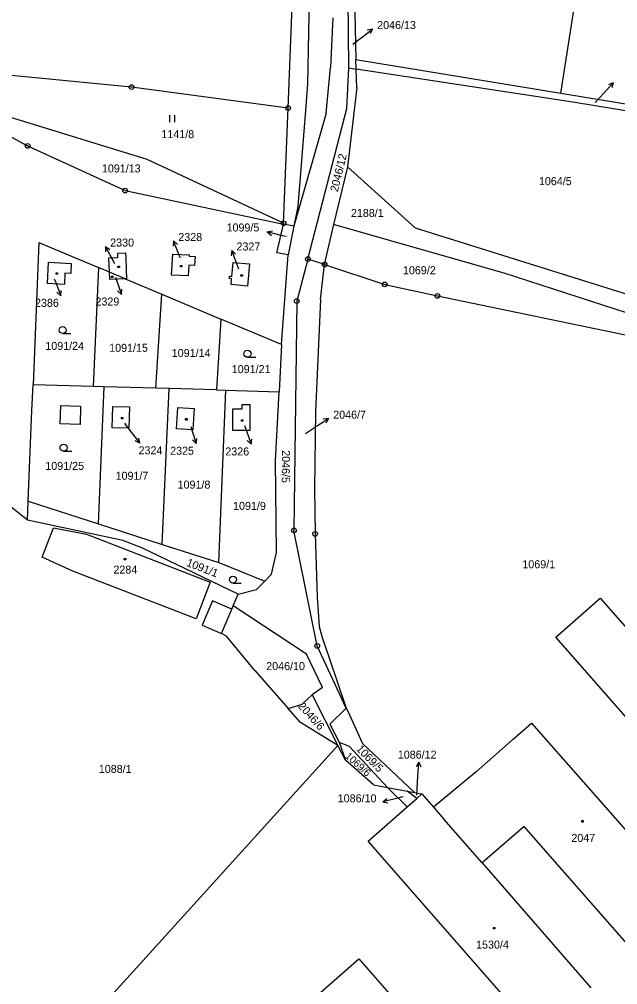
# Model space of a CAD drawing. Extents: x -795483 to -789093, y -1112258 to -1108741.
# Drawn here: x -792725.2 to -792598.2, y -1109355.1 to -1109150.1 of the extents above; entities that cross this region are included whole.
import ezdxf

# ---------------------------------------------------------------- set-up
doc = ezdxf.new("R2010")
doc.units = 0
for name, color, linetype in [('Komunikace', 7, 'Continuous'), ('Vrstva 1', 7, 'Continuous'), ('Vrstva 14', 7, 'Continuous'), ('Vrstva 15', 7, 'Continuous'), ('Vrstva 16', 7, 'Continuous'), ('Vrstva 2', 7, 'Continuous'), ('Vrstva 23', 7, 'Continuous'), ('Vrstva 25', 7, 'Continuous'), ('Vrstva 28', 7, 'Continuous')]:
    doc.layers.add(name, color=color, linetype=linetype)

msp = doc.modelspace()

# ---------------------------------------------------------------- linework, layer by layer
at = {"layer": 'Komunikace'}
for p, q in [((-792654.44, -1109155.46), (-792652.65, -1109154.06)), ((-792603.03, -1109167.83), (-792601.21, -1109165.86)), ((-792668.72, -1109196.28), (-792669.68, -1109196.03)), ((-792704.97, -1109202.03), (-792705.51, -1109201.03)), ((-792691.07, -1109200.79), (-792691.38, -1109200)), ((-792678.64, -1109203.17), (-792679.07, -1109202.03)), ((-792717.8, -1109205.24), (-792717.5, -1109206.03)), ((-792704.83, -1109204.97), (-792704.56, -1109205.73)), ((-792702.9, -1109235.98), (-792701.48, -1109237.78)), ((-792688.84, -1109236.57), (-792688.6, -1109237.35)), ((-792677.45, -1109236.35), (-792677.03, -1109237.54)), ((-792664.52, -1109238.05), (-792662.14, -1109236.54)), ((-792640.84, -1109314.84), (-792640.63, -1109310.84)), ((-792643.84, -1109315.2), (-792645.2, -1109315.54))]:
    msp.add_line(p, q, dxfattribs=at)
at = {"layer": 'Vrstva 1'}
for p, q in [((-792610.28, -1109165.84), (-792604.16, -1109126.64)), ((-792655.3, -1109160.46), (-792655.57, -1109128.22)), ((-792668.19, -1109169.01), (-792666.75, -1109132)), ((-792654.12, -1109144.49), (-792653.78, -1109158.67)), ((-792663.71, -1109144.71), (-792664.06, -1109163.87)), ((-792658.68, -1109149.87), (-792659.17, -1109160.39)), ((-792653.78, -1109158.67), (-792610.28, -1109165.84)), ((-792653.73, -1109160.7), (-792653.78, -1109158.67)), ((-792701.38, -1109164.55), (-792745.24, -1109160.28)), ((-792660.07, -1109170.09), (-792659.17, -1109160.39)), ((-792655.72, -1109169.11), (-792655.3, -1109160.46)), ((-792655.3, -1109160.46), (-792653.73, -1109160.7)), ((-792607.78, -1109167.77), (-792653.73, -1109160.7)), ((-792653.63, -1109164.65), (-792653.73, -1109160.7)), ((-792668.19, -1109169.01), (-792701.38, -1109164.55)), ((-792664.06, -1109163.87), (-792664.51, -1109169.5)), ((-792653.63, -1109164.65), (-792655.57, -1109181.49)), ((-792610.28, -1109165.84), (-792564.16, -1109173.44)), ((-792669.14, -1109193.46), (-792668.19, -1109169.01)), ((-792663.97, -1109201.06), (-792655.72, -1109169.11)), ((-792564.6, -1109174.83), (-792607.78, -1109167.77)), ((-792698.12, -1109179.88), (-792728.64, -1109170.52)), ((-792660.07, -1109170.09), (-792666.95, -1109194.03)), ((-792664.51, -1109169.5), (-792666.12, -1109189.88)), ((-792733.39, -1109171.6), (-792723.45, -1109177.02)), ((-792723.45, -1109177.02), (-792702.77, -1109186.51)), ((-792669.14, -1109193.46), (-792698.12, -1109179.88)), ((-792655.57, -1109181.49), (-792658.53, -1109193.7)), ((-792655.57, -1109181.49), (-792641.22, -1109194.42)), ((-792702.77, -1109186.51), (-792669.18, -1109193.63)), ((-792666.12, -1109189.88), (-792666.95, -1109194.03)), ((-792670.6, -1109199.7), (-792669.18, -1109193.63)), ((-792669.14, -1109193.46), (-792669.18, -1109193.63)), ((-792666.95, -1109194.03), (-792669.18, -1109193.63)), ((-792658.53, -1109193.7), (-792660.32, -1109201.27)), ((-792622.35, -1109204.05), (-792658.53, -1109193.7)), ((-792666.95, -1109194.03), (-792668.17, -1109200.12)), ((-792641.22, -1109194.42), (-792576.99, -1109214.57)), ((-792721.1, -1109197.53), (-792722.31, -1109227.72)), ((-792721.1, -1109197.53), (-792714.02, -1109200.51)), ((-792704.34, -1109199.79), (-792702.69, -1109199.72)), ((-792704.3, -1109200.73), (-792704.34, -1109199.79)), ((-792702.69, -1109199.72), (-792702.65, -1109200.67)), ((-792668.17, -1109200.12), (-792670.6, -1109199.7)), ((-792719.23, -1109206.26), (-792719.02, -1109201.73)), ((-792719.02, -1109201.73), (-792715.43, -1109201.9)), ((-792715.43, -1109201.9), (-792714.21, -1109201.96)), ((-792714.02, -1109200.51), (-792708.4, -1109202.87)), ((-792706.21, -1109200.81), (-792704.3, -1109200.73)), ((-792706.14, -1109202.43), (-792706.21, -1109200.81)), ((-792702.65, -1109200.67), (-792702.54, -1109203.31)), ((-792692.92, -1109204.46), (-792692.67, -1109199.99)), ((-792692.67, -1109199.99), (-792689.16, -1109200.18)), ((-792689.16, -1109200.18), (-792689.18, -1109200.42)), ((-792689.18, -1109200.42), (-792687.93, -1109200.49)), ((-792687.93, -1109200.49), (-792688.03, -1109202.39)), ((-792680.11, -1109204.72), (-792679.85, -1109201.76)), ((-792679.85, -1109201.76), (-792676.38, -1109202.06)), ((-792669, -1109211.51), (-792668.17, -1109200.12)), ((-792663.97, -1109201.06), (-792666.35, -1109209.97)), ((-792660.44, -1109202.23), (-792663.97, -1109201.06)), ((-792660.32, -1109201.27), (-792660.44, -1109202.23)), ((-792714.21, -1109201.96), (-792714.31, -1109204.11)), ((-792708.4, -1109202.87), (-792709.55, -1109228.07)), ((-792706.08, -1109203.85), (-792708.4, -1109202.87)), ((-792706.08, -1109203.85), (-792706.14, -1109202.43)), ((-792702.74, -1109205.25), (-792706.08, -1109203.85)), ((-792706.02, -1109205.39), (-792706.08, -1109203.85)), ((-792702.54, -1109203.31), (-792702.46, -1109205.24)), ((-792689.28, -1109202.33), (-792689.4, -1109204.63)), ((-792688.03, -1109202.39), (-792689.28, -1109202.33)), ((-792676.38, -1109202.06), (-792676.81, -1109206.77)), ((-792661.33, -1109209.6), (-792660.44, -1109202.23)), ((-792660.44, -1109202.23), (-792647.68, -1109206.43)), ((-792715.53, -1109204.05), (-792715.64, -1109206.43)), ((-792714.31, -1109204.11), (-792715.53, -1109204.05)), ((-792702.74, -1109205.25), (-792706.02, -1109205.39)), ((-792702.46, -1109205.24), (-792702.74, -1109205.25)), ((-792702.74, -1109205.25), (-792695, -1109208.51)), ((-792689.4, -1109204.63), (-792692.92, -1109204.46)), ((-792680.65, -1109205.17), (-792680.61, -1109204.68)), ((-792680.16, -1109205.22), (-792680.65, -1109205.17)), ((-792680.61, -1109204.68), (-792680.11, -1109204.72)), ((-792680.26, -1109206.46), (-792680.16, -1109205.22)), ((-792586.74, -1109215.57), (-792622.35, -1109204.05)), ((-792715.64, -1109206.43), (-792719.23, -1109206.26)), ((-792676.81, -1109206.77), (-792680.26, -1109206.46)), ((-792647.68, -1109206.43), (-792636.51, -1109208.86)), ((-792696.23, -1109228.44), (-792695, -1109208.51)), ((-792695, -1109208.51), (-792682.44, -1109213.79)), ((-792666.35, -1109209.97), (-792666.94, -1109258.64)), ((-792661.33, -1109209.6), (-792662.35, -1109233.4)), ((-792636.51, -1109208.86), (-792583.26, -1109219.92)), ((-792669.56, -1109219.21), (-792669, -1109211.51)), ((-792682.44, -1109213.79), (-792683.38, -1109228.84)), ((-792669.56, -1109219.21), (-792682.44, -1109213.79)), ((-792669.56, -1109219.21), (-792670.08, -1109229.24)), ((-792722.53, -1109233.19), (-792722.31, -1109227.72)), ((-792709.55, -1109228.07), (-792722.31, -1109227.72)), ((-792707.18, -1109228.14), (-792709.55, -1109228.07)), ((-792708.41, -1109257.25), (-792707.18, -1109228.14)), ((-792696.23, -1109228.44), (-792707.18, -1109228.14)), ((-792693.44, -1109228.52), (-792696.23, -1109228.44)), ((-792694.88, -1109261.61), (-792693.44, -1109228.52)), ((-792683.38, -1109228.84), (-792693.44, -1109228.52)), ((-792683.38, -1109228.84), (-792681.42, -1109228.9)), ((-792682.85, -1109265.49), (-792681.42, -1109228.9)), ((-792681.42, -1109228.9), (-792670.08, -1109229.24)), ((-792670.85, -1109243.9), (-792670.08, -1109229.24)), ((-792705.49, -1109236.89), (-792705.39, -1109232.33)), ((-792705.39, -1109232.33), (-792701.86, -1109232.41)), ((-792701.86, -1109232.41), (-792701.96, -1109236.97)), ((-792691.83, -1109237.1), (-792691.56, -1109232.55)), ((-792691.56, -1109232.55), (-792688.12, -1109232.75)), ((-792677.93, -1109232.84), (-792677.93, -1109231.91)), ((-792677.93, -1109231.91), (-792676.33, -1109231.91)), ((-792676.33, -1109231.91), (-792676.33, -1109232.84)), ((-792723.31, -1109252.44), (-792722.53, -1109233.19)), ((-792688.12, -1109232.75), (-792688.41, -1109237.31)), ((-792679.94, -1109232.85), (-792677.93, -1109232.84)), ((-792679.93, -1109237.43), (-792679.94, -1109232.85)), ((-792676.33, -1109232.84), (-792676.33, -1109237.43)), ((-792662.35, -1109233.4), (-792662.57, -1109249.85)), ((-792701.96, -1109236.97), (-792705.49, -1109236.89)), ((-792688.41, -1109237.31), (-792691.83, -1109237.1)), ((-792676.33, -1109237.43), (-792679.93, -1109237.43)), ((-792670.62, -1109263.32), (-792670.85, -1109243.9)), ((-792662.57, -1109249.85), (-792662.44, -1109259.39)), ((-792723.47, -1109256.48), (-792723.31, -1109252.44)), ((-792723.31, -1109252.44), (-792708.41, -1109257.25)), ((-792723.47, -1109256.48), (-792726.99, -1109253.65)), ((-792703.28, -1109260.79), (-792723.47, -1109256.48)), ((-792708.41, -1109257.25), (-792694.88, -1109261.61)), ((-792720.35, -1109264.35), (-792717.98, -1109258.11)), ((-792717.98, -1109258.11), (-792710.94, -1109259.48)), ((-792662.01, -1109283.16), (-792666.94, -1109258.64)), ((-792710.94, -1109259.48), (-792684.71, -1109269.63)), ((-792699.2, -1109262.32), (-792703.28, -1109260.79)), ((-792662.44, -1109259.39), (-792662.02, -1109272.85)), ((-792678.8, -1109272.18), (-792699.2, -1109262.32)), ((-792694.88, -1109261.61), (-792682.85, -1109265.49)), ((-792671.67, -1109267.94), (-792670.62, -1109263.32)), ((-792713.88, -1109267.3), (-792720.35, -1109264.35)), ((-792687.72, -1109277.41), (-792713.88, -1109267.3)), ((-792682.85, -1109265.49), (-792673.14, -1109269.42)), ((-792674.88, -1109271.17), (-792673.14, -1109269.42)), ((-792671.67, -1109267.94), (-792673.14, -1109269.42)), ((-792684.71, -1109269.63), (-792687.72, -1109277.41)), ((-792678.8, -1109272.18), (-792674.88, -1109271.17)), ((-792679.81, -1109274.69), (-792678.8, -1109272.18)), ((-792662.02, -1109272.85), (-792661.57, -1109279.02)), ((-792611.39, -1109281.32), (-792601.98, -1109273.05)), ((-792601.98, -1109273.05), (-792568.7, -1109310.97)), ((-792682.3, -1109280.56), (-792680.09, -1109275.37)), ((-792680.09, -1109275.37), (-792679.81, -1109274.69)), ((-792664.29, -1109284.94), (-792679.81, -1109274.69)), ((-792661.57, -1109279.02), (-792660.97, -1109281.37)), ((-792681.26, -1109281.13), (-792682.3, -1109280.56)), ((-792675.24, -1109288.37), (-792681.26, -1109281.13)), ((-792660.97, -1109281.37), (-792659.49, -1109285.69)), ((-792587.54, -1109308.49), (-792611.39, -1109281.32)), ((-792655.86, -1109296.41), (-792662.01, -1109283.16)), ((-792660.9, -1109292), (-792664.29, -1109284.94)), ((-792659.49, -1109285.69), (-792655.86, -1109296.41)), ((-792675.24, -1109288.37), (-792668.17, -1109296.44)), ((-792660.9, -1109292), (-792663.07, -1109293.53)), ((-792665.2, -1109295.57), (-792663.07, -1109293.53)), ((-792663.07, -1109293.53), (-792657.63, -1109304.3)), ((-792668.17, -1109296.44), (-792665.2, -1109295.57)), ((-792665.53, -1109299.45), (-792668.17, -1109296.44)), ((-792655.86, -1109296.41), (-792659.35, -1109299.81)), ((-792655.86, -1109296.41), (-792655.5, -1109297.06)), ((-792655.5, -1109297.06), (-792652.36, -1109303.88)), ((-792657.63, -1109304.3), (-792665.53, -1109299.45)), ((-792659.35, -1109299.81), (-792657.32, -1109303.6)), ((-792620.4, -1109302.96), (-792616.53, -1109299.57)), ((-792616.53, -1109299.57), (-792612.35, -1109304.32)), ((-792657.63, -1109304.3), (-792735.69, -1109390.49)), ((-792656.01, -1109307.43), (-792657.63, -1109304.3)), ((-792657.32, -1109303.6), (-792656.01, -1109307.43)), ((-792657.32, -1109303.6), (-792655.23, -1109304.44)), ((-792652.36, -1109303.88), (-792641.38, -1109314.3)), ((-792628.28, -1109309.88), (-792620.4, -1109302.96)), ((-792612.35, -1109304.32), (-792581.91, -1109338.95)), ((-792655.23, -1109304.44), (-792647.07, -1109313.21)), ((-792650.06, -1109312.64), (-792656.01, -1109307.43)), ((-792628.28, -1109309.88), (-792637.33, -1109317.43)), ((-792650.06, -1109312.64), (-792647.07, -1109313.21)), ((-792642.94, -1109317.36), (-792647.07, -1109313.21)), ((-792647.07, -1109313.21), (-792642.94, -1109314)), ((-792640.89, -1109315.56), (-792642.94, -1109314)), ((-792642.94, -1109314), (-792641.38, -1109314.3)), ((-792641.38, -1109314.3), (-792639.8, -1109314.6)), ((-792639.8, -1109314.6), (-792640.89, -1109315.56)), ((-792639.8, -1109314.6), (-792637.33, -1109317.43)), ((-792642.94, -1109317.36), (-792640.89, -1109315.56)), ((-792651.18, -1109324.6), (-792642.94, -1109317.36)), ((-792637.33, -1109317.43), (-792635.13, -1109319.95)), ((-792627.03, -1109329.25), (-792635.13, -1109319.95)), ((-792618.08, -1109321.5), (-792627.03, -1109329.25)), ((-792593.76, -1109349.22), (-792618.08, -1109321.5)), ((-792609.62, -1109372.14), (-792651.18, -1109324.6)), ((-792627.03, -1109329.25), (-792603.92, -1109355.76)), ((-792687.84, -1109379.99), (-792653.17, -1109349.61)), ((-792653.17, -1109349.61), (-792600.38, -1109409.72))]:
    msp.add_line(p, q, dxfattribs=at)
at = {"layer": 'Vrstva 16'}
for p, q in [((-792652.65, -1109154.06), (-792650.28, -1109152.22)), ((-792650.28, -1109152.22), (-792651.38, -1109152.44)), ((-792650.28, -1109152.22), (-792650.76, -1109153.23)), ((-792601.21, -1109165.86), (-792599.17, -1109163.66)), ((-792599.17, -1109163.66), (-792600.22, -1109164.05)), ((-792599.17, -1109163.66), (-792599.48, -1109164.73)), ((-792672.59, -1109195.29), (-792671.49, -1109195.05)), ((-792669.68, -1109196.03), (-792672.59, -1109195.29)), ((-792672.59, -1109195.29), (-792671.74, -1109196.02)), ((-792692.48, -1109197.21), (-792692.58, -1109198.32)), ((-792691.38, -1109200), (-792692.48, -1109197.21)), ((-792692.48, -1109197.21), (-792691.65, -1109197.96)), ((-792705.51, -1109201.03), (-792706.93, -1109198.39)), ((-792706.93, -1109198.39), (-792706.9, -1109199.51)), ((-792706.93, -1109198.39), (-792706.02, -1109199.03)), ((-792680.13, -1109199.22), (-792680.24, -1109200.33)), ((-792679.07, -1109202.03), (-792680.13, -1109199.22)), ((-792680.13, -1109199.22), (-792679.31, -1109199.98)), ((-792717.5, -1109206.03), (-792716.44, -1109208.84)), ((-792704.56, -1109205.73), (-792703.57, -1109208.56)), ((-792716.44, -1109208.84), (-792717.26, -1109208.08)), ((-792716.44, -1109208.84), (-792716.33, -1109207.72)), ((-792703.57, -1109208.56), (-792704.37, -1109207.78)), ((-792703.57, -1109208.56), (-792703.43, -1109207.45)), ((-792662.14, -1109236.54), (-792659.61, -1109234.93)), ((-792659.61, -1109234.93), (-792660.72, -1109235.04)), ((-792659.61, -1109234.93), (-792660.18, -1109235.89)), ((-792701.48, -1109237.78), (-792699.62, -1109240.14)), ((-792688.6, -1109237.35), (-792687.72, -1109240.22)), ((-792677.03, -1109237.54), (-792676.04, -1109240.37)), ((-792699.62, -1109240.14), (-792700.63, -1109239.66)), ((-792699.62, -1109240.14), (-792699.85, -1109239.04)), ((-792687.72, -1109240.22), (-792688.49, -1109239.41)), ((-792687.72, -1109240.22), (-792687.54, -1109239.11)), ((-792676.04, -1109240.37), (-792676.84, -1109239.59)), ((-792676.04, -1109240.37), (-792675.9, -1109239.26)), ((-792640.47, -1109307.84), (-792641.03, -1109308.82)), ((-792640.63, -1109310.84), (-792640.47, -1109307.84)), ((-792640.47, -1109307.84), (-792640.03, -1109308.87)), ((-792645.2, -1109315.54), (-792648.11, -1109316.27)), ((-792648.11, -1109316.27), (-792647.26, -1109315.54)), ((-792648.11, -1109316.27), (-792647.02, -1109316.51))]:
    msp.add_line(p, q, dxfattribs=at)
at = {"layer": 'Vrstva 2'}
for p, q in [((-792716.53, -1109236.03), (-792716.42, -1109232.16)), ((-792716.42, -1109232.16), (-792712.21, -1109232.27)), ((-792712.21, -1109232.27), (-792712.31, -1109236.14)), ((-792712.31, -1109236.14), (-792716.53, -1109236.03)), ((-792684.23, -1109273.6), (-792686.44, -1109278.79)), ((-792680.09, -1109275.37), (-792684.23, -1109273.6)), ((-792686.44, -1109278.79), (-792682.3, -1109280.56))]:
    msp.add_line(p, q, dxfattribs=at)
at = {"layer": 'Vrstva 23'}
for p, q in [((-792693.26, -1109171.98), (-792693.26, -1109170.48)), ((-792692.26, -1109170.48), (-792692.26, -1109171.98)), ((-792716.01, -1109216.87), (-792714.26, -1109216.87)), ((-792676.8, -1109221.91), (-792675.05, -1109221.91)), ((-792715.83, -1109241.84), (-792714.08, -1109241.84)), ((-792679.88, -1109269.85), (-792678.13, -1109269.85))]:
    msp.add_line(p, q, dxfattribs=at)
for centre in [(-792716.01, -1109216.12), (-792676.8, -1109221.16), (-792715.83, -1109241.09), (-792679.88, -1109269.1)]:
    msp.add_circle(centre, 0.75, dxfattribs=at)
at = {"layer": 'Vrstva 25'}
for p, q in [((-792717.43, -1109203.98), (-792717.13, -1109203.98)), ((-792717.43, -1109204.28), (-792717.43, -1109203.98)), ((-792717.13, -1109203.98), (-792717.13, -1109204.28)), ((-792704.29, -1109202.57), (-792703.99, -1109202.57)), ((-792704.29, -1109202.87), (-792704.29, -1109202.57)), ((-792703.99, -1109202.87), (-792704.29, -1109202.87)), ((-792703.99, -1109202.57), (-792703.99, -1109202.87)), ((-792691.03, -1109202.39), (-792690.73, -1109202.39)), ((-792691.03, -1109202.69), (-792691.03, -1109202.39)), ((-792690.73, -1109202.69), (-792691.03, -1109202.69)), ((-792690.73, -1109202.39), (-792690.73, -1109202.69)), ((-792717.13, -1109204.28), (-792717.43, -1109204.28)), ((-792705.64, -1109204.65), (-792705.34, -1109204.65)), ((-792705.64, -1109204.95), (-792705.64, -1109204.65)), ((-792705.34, -1109204.95), (-792705.64, -1109204.95)), ((-792705.34, -1109204.65), (-792705.34, -1109204.95)), ((-792678.19, -1109204.41), (-792677.89, -1109204.41)), ((-792678.19, -1109204.71), (-792678.19, -1109204.41)), ((-792677.89, -1109204.71), (-792678.19, -1109204.71)), ((-792677.89, -1109204.41), (-792677.89, -1109204.71)), ((-792703.53, -1109234.69), (-792703.23, -1109234.69)), ((-792703.53, -1109234.99), (-792703.53, -1109234.69)), ((-792703.23, -1109234.69), (-792703.23, -1109234.99)), ((-792703.23, -1109234.99), (-792703.53, -1109234.99)), ((-792689.92, -1109234.93), (-792689.62, -1109234.93)), ((-792689.92, -1109235.23), (-792689.92, -1109234.93)), ((-792689.62, -1109235.23), (-792689.92, -1109235.23)), ((-792689.62, -1109234.93), (-792689.62, -1109235.23)), ((-792678.09, -1109235.16), (-792677.79, -1109235.16)), ((-792678.09, -1109235.46), (-792678.09, -1109235.16)), ((-792677.79, -1109235.46), (-792678.09, -1109235.46)), ((-792677.79, -1109235.16), (-792677.79, -1109235.46)), ((-792702.95, -1109264.63), (-792702.65, -1109264.63)), ((-792702.95, -1109264.93), (-792702.95, -1109264.63)), ((-792702.65, -1109264.93), (-792702.95, -1109264.93)), ((-792702.65, -1109264.63), (-792702.65, -1109264.93)), ((-792605.84, -1109320.27), (-792605.54, -1109320.27)), ((-792605.84, -1109320.57), (-792605.84, -1109320.27)), ((-792605.54, -1109320.57), (-792605.84, -1109320.57)), ((-792605.54, -1109320.27), (-792605.54, -1109320.57)), ((-792624.59, -1109342.94), (-792624.29, -1109342.94)), ((-792624.59, -1109343.24), (-792624.59, -1109342.94)), ((-792624.29, -1109343.24), (-792624.59, -1109343.24)), ((-792624.29, -1109342.94), (-792624.29, -1109343.24))]:
    msp.add_line(p, q, dxfattribs=at)
at = {"layer": 'Vrstva 28'}
for centre, radius in [((-792701.38, -1109164.55), 0.5), ((-792701.38, -1109164.55), 0.01), ((-792668.19, -1109169.01), 0.5), ((-792668.19, -1109169.01), 0.01), ((-792723.45, -1109177.02), 0.5), ((-792723.45, -1109177.02), 0.01), ((-792702.77, -1109186.51), 0.5), ((-792702.77, -1109186.51), 0.01), ((-792669.14, -1109193.46), 0.5), ((-792669.14, -1109193.46), 0.01), ((-792663.97, -1109201.06), 0.5), ((-792663.97, -1109201.06), 0.01), ((-792660.44, -1109202.23), 0.5), ((-792660.44, -1109202.23), 0.01), ((-792647.68, -1109206.43), 0.5), ((-792647.68, -1109206.43), 0.01), ((-792666.35, -1109209.97), 0.5), ((-792666.35, -1109209.97), 0.01), ((-792636.51, -1109208.86), 0.5), ((-792636.51, -1109208.86), 0.01), ((-792666.94, -1109258.64), 0.5), ((-792666.94, -1109258.64), 0.01), ((-792662.44, -1109259.39), 0.5), ((-792662.44, -1109259.39), 0.01), ((-792662.01, -1109283.16), 0.5), ((-792662.01, -1109283.16), 0.01)]:
    msp.add_circle(centre, radius, dxfattribs=at)

# ---------------------------------------------------------------- texts
at = {"layer": 'Vrstva 14'}
for s, height, rotation, p in [('2046/13', 0.1, 270, (-792654.44, -1109155.46)), ('2046/12', 1.7, 76.3794, (-792657.64, -1109186.9)), ('2046/5', 1.7, 269.295, (-792669.46, -1109241.62)), ('1091/1', 1.7, 338.9544, (-792689.91, -1109266.15)), ('2046/10', 1.7, 0.2071, (-792672.82, -1109288.32)), ('2046/6', 1.7, 311.8218, (-792666.2, -1109296.06)), ('1069/5', 1.7, 314.3007, (-792653.86, -1109305.17)), ('1069/6', 1.56, 317.9666, (-792656.22, -1109306.75))]:
    msp.add_text(s, height=height, rotation=rotation, dxfattribs=at).set_placement(p)
for s, height, p in [('1064/11', 0.1, (-792603.03, -1109167.83)), ('1141/8', 1.7, (-792695.07, -1109175.38)), ('1091/13', 1.7, (-792707.69, -1109182.66)), ('1064/5', 1.7, (-792614.96, -1109185.36)), ('2188/1', 1.7, (-792654.85, -1109192.11)), ('1099/5', 0.1, (-792668.72, -1109196.28)), ('1069/2', 1.7, (-792643.81, -1109204.27)), ('1091/24', 1.7, (-792719.7, -1109220.33)), ('1091/15', 1.7, (-792706.15, -1109220.74)), ('1091/14', 1.7, (-792692.87, -1109221.84)), ('1091/21', 1.7, (-792680.13, -1109225.26)), ('2046/7', 0.1, (-792664.52, -1109238.05)), ('1091/25', 1.7, (-792719.7, -1109245.8)), ('1091/7', 1.7, (-792704.79, -1109247.9)), ('1091/8', 1.7, (-792691.63, -1109249.78)), ('1091/9', 1.7, (-792679.86, -1109254.3)), ('1069/1', 1.7, (-792618.47, -1109266.69)), ('1088/1', 1.7, (-792708.35, -1109310.14)), ('1086/10', 0.1, (-792643.84, -1109315.2)), ('1086/12', 0.1, (-792641.1, -1109314.84))]:
    msp.add_text(s, height=height, dxfattribs=at).set_placement(p)
at = {"layer": 'Vrstva 15'}
for s, height, p in [('2330', 0.1, (-792704.97, -1109202.03)), ('2328', 0.1, (-792691.07, -1109200.79)), ('2327', 0.1, (-792678.64, -1109203.17)), ('2386', 0.1, (-792717.8, -1109205.24)), ('2329', 0.1, (-792704.83, -1109204.97)), ('2324', 0.1, (-792702.9, -1109235.98)), ('2325', 0.1, (-792688.84, -1109236.57)), ('2326', 0.1, (-792677.45, -1109236.35)), ('2284', 1.7, (-792705.25, -1109267.83)), ('2047', 1.7, (-792608.07, -1109324.78)), ('1530/4', 1.7, (-792628.29, -1109347.44))]:
    msp.add_text(s, height=height, dxfattribs=at).set_placement(p)
at = {"layer": 'Vrstva 16'}
for s, p in [('2046/13', (-792649.28, -1109152.22)), ('1099/5', (-792681.24, -1109195.19)), ('2328', (-792691.48, -1109197.21)), ('2330', (-792705.93, -1109198.39)), ('2327', (-792679.13, -1109199.22)), ('2386', (-792721.89, -1109211.19)), ('2329', (-792709.06, -1109210.91)), ('2046/7', (-792658.61, -1109234.93)), ('2324', (-792699.92, -1109242.51)), ('2325', (-792693.22, -1109242.59)), ('2326', (-792681.5, -1109242.74)), ('1086/12', (-792644.9, -1109307.1)), ('1086/10', (-792657.65, -1109316.38))]:
    msp.add_text(s, height=1.7, dxfattribs=at).set_placement(p)

doc.saveas('drawing.dxf')
